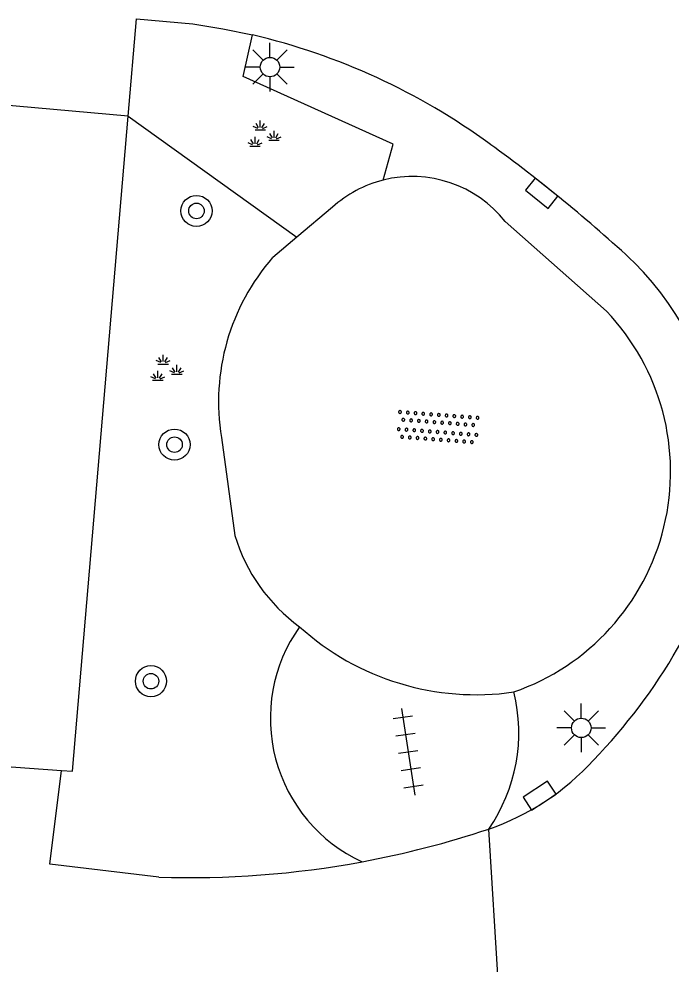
# Model space of a CAD drawing. Extents: x 132999 to 136000, y 398499 to 400501.
# Drawn here: x 134054.85 to 134071.61, y 399104.19 to 399128.47 of the extents above; entities that cross this region are included whole.
import ezdxf

# ---------------------------------------------------------------- set-up
doc = ezdxf.new("R2010")
doc.units = 0
for name, color, linetype in [('gg-afsc-erfafscheiding', 7, 'Continuous'), ('gg-knt-onverhard', 7, 'Continuous'), ('gg-knt-verharding', 7, 'Continuous'), ('gt-grn-groengrens', 7, 'Continuous'), ('gt-grn-weggrens', 7, 'Continuous'), ('gt-symb-boom', 7, 'Continuous'), ('gt-symb-groenvak', 7, 'Continuous'), ('gt-symb-kolk', 7, 'Continuous'), ('gt-symb-lichtmast', 7, 'Continuous'), ('gt-symb-overige verharding', 7, 'Continuous'), ('gt-symb-tegel verharding', 7, 'Continuous')]:
    doc.layers.add(name, color=color, linetype=linetype)

# ---------------------------------------------------------------- blocks, each defined once
blk = doc.blocks.new('gt0-OVH')
at = {"layer": 'gt-symb-overige verharding'}
for points in [[(-0.972, 0.298), (-0.967, 0.308), (-0.965, 0.319), (-0.966, 0.33), (-0.971, 0.34), (-0.978, 0.348), (-0.988, 0.353), (-0.999, 0.355), (-1.01, 0.354), (-1.02, 0.349), (-1.028, 0.342), (-1.033, 0.332), (-1.035, 0.321), (-1.034, 0.31), (-1.029, 0.3), (-1.022, 0.292), (-1.012, 0.287), (-1.001, 0.285), (-0.99, 0.286), (-0.98, 0.291)], [(-0.772, 0.298), (-0.767, 0.308), (-0.765, 0.319), (-0.766, 0.33), (-0.771, 0.34), (-0.778, 0.348), (-0.788, 0.353), (-0.799, 0.355), (-0.81, 0.354), (-0.82, 0.349), (-0.828, 0.342), (-0.833, 0.332), (-0.835, 0.321), (-0.834, 0.31), (-0.829, 0.3), (-0.822, 0.292), (-0.812, 0.287), (-0.801, 0.285), (-0.79, 0.286), (-0.78, 0.291)], [(-0.572, 0.298), (-0.567, 0.308), (-0.565, 0.319), (-0.566, 0.33), (-0.571, 0.34), (-0.578, 0.348), (-0.588, 0.353), (-0.599, 0.355), (-0.61, 0.354), (-0.62, 0.349), (-0.628, 0.342), (-0.633, 0.332), (-0.635, 0.321), (-0.634, 0.31), (-0.629, 0.3), (-0.622, 0.292), (-0.612, 0.287), (-0.601, 0.285), (-0.59, 0.286), (-0.58, 0.291)], [(-0.372, 0.298), (-0.367, 0.308), (-0.365, 0.319), (-0.366, 0.33), (-0.371, 0.34), (-0.378, 0.348), (-0.388, 0.353), (-0.399, 0.355), (-0.41, 0.354), (-0.42, 0.349), (-0.428, 0.342), (-0.433, 0.332), (-0.435, 0.321), (-0.434, 0.31), (-0.429, 0.3), (-0.422, 0.292), (-0.412, 0.287), (-0.401, 0.285), (-0.39, 0.286), (-0.38, 0.291)], [(-0.172, 0.298), (-0.167, 0.308), (-0.165, 0.319), (-0.166, 0.33), (-0.171, 0.34), (-0.178, 0.348), (-0.188, 0.353), (-0.199, 0.355), (-0.21, 0.354), (-0.22, 0.349), (-0.228, 0.342), (-0.233, 0.332), (-0.235, 0.321), (-0.234, 0.31), (-0.229, 0.3), (-0.222, 0.292), (-0.212, 0.287), (-0.201, 0.285), (-0.19, 0.286), (-0.18, 0.291)], [(0.028, 0.298), (0.033, 0.308), (0.035, 0.319), (0.034, 0.33), (0.029, 0.34), (0.022, 0.348), (0.012, 0.353), (0.001, 0.355), (-0.01, 0.354), (-0.02, 0.349), (-0.028, 0.342), (-0.033, 0.332), (-0.035, 0.321), (-0.034, 0.31), (-0.029, 0.3), (-0.022, 0.292), (-0.012, 0.287), (-0.001, 0.285), (0.01, 0.286), (0.02, 0.291)], [(0.228, 0.298), (0.233, 0.308), (0.235, 0.319), (0.234, 0.33), (0.229, 0.34), (0.222, 0.348), (0.212, 0.353), (0.201, 0.355), (0.19, 0.354), (0.18, 0.349), (0.172, 0.342), (0.167, 0.332), (0.165, 0.321), (0.166, 0.31), (0.171, 0.3), (0.178, 0.292), (0.188, 0.287), (0.199, 0.285), (0.21, 0.286), (0.22, 0.291)], [(0.428, 0.298), (0.433, 0.308), (0.435, 0.319), (0.434, 0.33), (0.429, 0.34), (0.422, 0.348), (0.412, 0.353), (0.401, 0.355), (0.39, 0.354), (0.38, 0.349), (0.372, 0.342), (0.367, 0.332), (0.365, 0.321), (0.366, 0.31), (0.371, 0.3), (0.378, 0.292), (0.388, 0.287), (0.399, 0.285), (0.41, 0.286), (0.42, 0.291)], [(0.628, 0.298), (0.633, 0.308), (0.635, 0.319), (0.634, 0.33), (0.629, 0.34), (0.622, 0.348), (0.612, 0.353), (0.601, 0.355), (0.59, 0.354), (0.58, 0.349), (0.572, 0.342), (0.567, 0.332), (0.565, 0.321), (0.566, 0.31), (0.571, 0.3), (0.578, 0.292), (0.588, 0.287), (0.599, 0.285), (0.61, 0.286), (0.62, 0.291)], [(0.828, 0.298), (0.833, 0.308), (0.835, 0.319), (0.834, 0.33), (0.829, 0.34), (0.822, 0.348), (0.812, 0.353), (0.801, 0.355), (0.79, 0.354), (0.78, 0.349), (0.772, 0.342), (0.767, 0.332), (0.765, 0.321), (0.766, 0.31), (0.771, 0.3), (0.778, 0.292), (0.788, 0.287), (0.799, 0.285), (0.81, 0.286), (0.82, 0.291)], [(1.028, 0.298), (1.033, 0.308), (1.035, 0.319), (1.034, 0.33), (1.029, 0.34), (1.022, 0.348), (1.012, 0.353), (1.001, 0.355), (0.99, 0.354), (0.98, 0.349), (0.972, 0.342), (0.967, 0.332), (0.965, 0.321), (0.966, 0.31), (0.971, 0.3), (0.978, 0.292), (0.988, 0.287), (0.999, 0.285), (1.01, 0.286), (1.02, 0.291)], [(-0.872, 0.106), (-0.867, 0.116), (-0.865, 0.126), (-0.866, 0.137), (-0.871, 0.147), (-0.878, 0.156), (-0.888, 0.161), (-0.899, 0.163), (-0.91, 0.162), (-0.92, 0.157), (-0.928, 0.15), (-0.933, 0.14), (-0.935, 0.129), (-0.934, 0.118), (-0.929, 0.108), (-0.922, 0.1), (-0.912, 0.095), (-0.901, 0.092), (-0.89, 0.094), (-0.88, 0.098)], [(-0.672, 0.106), (-0.667, 0.116), (-0.665, 0.126), (-0.666, 0.137), (-0.671, 0.147), (-0.678, 0.156), (-0.688, 0.161), (-0.699, 0.163), (-0.71, 0.162), (-0.72, 0.157), (-0.728, 0.15), (-0.733, 0.14), (-0.735, 0.129), (-0.734, 0.118), (-0.729, 0.108), (-0.722, 0.1), (-0.712, 0.095), (-0.701, 0.092), (-0.69, 0.094), (-0.68, 0.098)], [(-0.472, 0.106), (-0.467, 0.116), (-0.465, 0.126), (-0.466, 0.137), (-0.471, 0.147), (-0.478, 0.156), (-0.488, 0.161), (-0.499, 0.163), (-0.51, 0.162), (-0.52, 0.157), (-0.528, 0.15), (-0.533, 0.14), (-0.535, 0.129), (-0.534, 0.118), (-0.529, 0.108), (-0.522, 0.1), (-0.512, 0.095), (-0.501, 0.092), (-0.49, 0.094), (-0.48, 0.098)], [(-0.272, 0.106), (-0.267, 0.116), (-0.265, 0.126), (-0.266, 0.137), (-0.271, 0.147), (-0.278, 0.156), (-0.288, 0.161), (-0.299, 0.163), (-0.31, 0.162), (-0.32, 0.157), (-0.328, 0.15), (-0.333, 0.14), (-0.335, 0.129), (-0.334, 0.118), (-0.329, 0.108), (-0.322, 0.1), (-0.312, 0.095), (-0.301, 0.092), (-0.29, 0.094), (-0.28, 0.098)], [(-0.072, 0.106), (-0.067, 0.116), (-0.065, 0.126), (-0.066, 0.137), (-0.071, 0.147), (-0.078, 0.156), (-0.088, 0.161), (-0.099, 0.163), (-0.11, 0.162), (-0.12, 0.157), (-0.128, 0.15), (-0.133, 0.14), (-0.135, 0.129), (-0.134, 0.118), (-0.129, 0.108), (-0.122, 0.1), (-0.112, 0.095), (-0.101, 0.092), (-0.09, 0.094), (-0.08, 0.098)], [(0.128, 0.106), (0.133, 0.116), (0.135, 0.126), (0.134, 0.137), (0.129, 0.147), (0.122, 0.156), (0.112, 0.161), (0.101, 0.163), (0.09, 0.162), (0.08, 0.157), (0.072, 0.15), (0.067, 0.14), (0.065, 0.129), (0.066, 0.118), (0.071, 0.108), (0.078, 0.1), (0.088, 0.095), (0.099, 0.092), (0.11, 0.094), (0.12, 0.098)], [(0.328, 0.106), (0.333, 0.116), (0.335, 0.126), (0.334, 0.137), (0.329, 0.147), (0.322, 0.156), (0.312, 0.161), (0.301, 0.163), (0.29, 0.162), (0.28, 0.157), (0.272, 0.15), (0.267, 0.14), (0.265, 0.129), (0.266, 0.118), (0.271, 0.108), (0.278, 0.1), (0.288, 0.095), (0.299, 0.092), (0.31, 0.094), (0.32, 0.098)], [(0.528, 0.106), (0.533, 0.116), (0.535, 0.126), (0.534, 0.137), (0.529, 0.147), (0.522, 0.156), (0.512, 0.161), (0.501, 0.163), (0.49, 0.162), (0.48, 0.157), (0.472, 0.15), (0.467, 0.14), (0.465, 0.129), (0.466, 0.118), (0.471, 0.108), (0.478, 0.1), (0.488, 0.095), (0.499, 0.092), (0.51, 0.094), (0.52, 0.098)], [(0.728, 0.106), (0.733, 0.116), (0.735, 0.126), (0.734, 0.137), (0.729, 0.147), (0.722, 0.156), (0.712, 0.161), (0.701, 0.163), (0.69, 0.162), (0.68, 0.157), (0.672, 0.15), (0.667, 0.14), (0.665, 0.129), (0.666, 0.118), (0.671, 0.108), (0.678, 0.1), (0.688, 0.095), (0.699, 0.092), (0.71, 0.094), (0.72, 0.098)], [(0.928, 0.106), (0.933, 0.116), (0.935, 0.126), (0.934, 0.137), (0.929, 0.147), (0.922, 0.156), (0.912, 0.161), (0.901, 0.163), (0.89, 0.162), (0.88, 0.157), (0.872, 0.15), (0.867, 0.14), (0.865, 0.129), (0.866, 0.118), (0.871, 0.108), (0.878, 0.1), (0.888, 0.095), (0.899, 0.092), (0.91, 0.094), (0.92, 0.098)], [(-0.972, -0.142), (-0.967, -0.132), (-0.965, -0.121), (-0.966, -0.11), (-0.971, -0.1), (-0.978, -0.092), (-0.988, -0.087), (-0.999, -0.085), (-1.01, -0.086), (-1.02, -0.091), (-1.028, -0.098), (-1.033, -0.108), (-1.035, -0.119), (-1.034, -0.13), (-1.029, -0.14), (-1.022, -0.148), (-1.012, -0.153), (-1.001, -0.155), (-0.99, -0.154), (-0.98, -0.149)], [(-0.772, -0.142), (-0.767, -0.132), (-0.765, -0.121), (-0.766, -0.11), (-0.771, -0.1), (-0.778, -0.092), (-0.788, -0.087), (-0.799, -0.085), (-0.81, -0.086), (-0.82, -0.091), (-0.828, -0.098), (-0.833, -0.108), (-0.835, -0.119), (-0.834, -0.13), (-0.829, -0.14), (-0.822, -0.148), (-0.812, -0.153), (-0.801, -0.155), (-0.79, -0.154), (-0.78, -0.149)], [(-0.572, -0.142), (-0.567, -0.132), (-0.565, -0.121), (-0.566, -0.11), (-0.571, -0.1), (-0.578, -0.092), (-0.588, -0.087), (-0.599, -0.085), (-0.61, -0.086), (-0.62, -0.091), (-0.628, -0.098), (-0.633, -0.108), (-0.635, -0.119), (-0.634, -0.13), (-0.629, -0.14), (-0.622, -0.148), (-0.612, -0.153), (-0.601, -0.155), (-0.59, -0.154), (-0.58, -0.149)], [(-0.372, -0.142), (-0.367, -0.132), (-0.365, -0.121), (-0.366, -0.11), (-0.371, -0.1), (-0.378, -0.092), (-0.388, -0.087), (-0.399, -0.085), (-0.41, -0.086), (-0.42, -0.091), (-0.428, -0.098), (-0.433, -0.108), (-0.435, -0.119), (-0.434, -0.13), (-0.429, -0.14), (-0.422, -0.148), (-0.412, -0.153), (-0.401, -0.155), (-0.39, -0.154), (-0.38, -0.149)], [(-0.172, -0.142), (-0.167, -0.132), (-0.165, -0.121), (-0.166, -0.11), (-0.171, -0.1), (-0.178, -0.092), (-0.188, -0.087), (-0.199, -0.085), (-0.21, -0.086), (-0.22, -0.091), (-0.228, -0.098), (-0.233, -0.108), (-0.235, -0.119), (-0.234, -0.13), (-0.229, -0.14), (-0.222, -0.148), (-0.212, -0.153), (-0.201, -0.155), (-0.19, -0.154), (-0.18, -0.149)], [(0.028, -0.142), (0.033, -0.132), (0.035, -0.121), (0.034, -0.11), (0.029, -0.1), (0.022, -0.092), (0.012, -0.087), (0.001, -0.085), (-0.01, -0.086), (-0.02, -0.091), (-0.028, -0.098), (-0.033, -0.108), (-0.035, -0.119), (-0.034, -0.13), (-0.029, -0.14), (-0.022, -0.148), (-0.012, -0.153), (-0.001, -0.155), (0.01, -0.154), (0.02, -0.149)], [(0.228, -0.142), (0.233, -0.132), (0.235, -0.121), (0.234, -0.11), (0.229, -0.1), (0.222, -0.092), (0.212, -0.087), (0.201, -0.085), (0.19, -0.086), (0.18, -0.091), (0.172, -0.098), (0.167, -0.108), (0.165, -0.119), (0.166, -0.13), (0.171, -0.14), (0.178, -0.148), (0.188, -0.153), (0.199, -0.155), (0.21, -0.154), (0.22, -0.149)], [(0.428, -0.142), (0.433, -0.132), (0.435, -0.121), (0.434, -0.11), (0.429, -0.1), (0.422, -0.092), (0.412, -0.087), (0.401, -0.085), (0.39, -0.086), (0.38, -0.091), (0.372, -0.098), (0.367, -0.108), (0.365, -0.119), (0.366, -0.13), (0.371, -0.14), (0.378, -0.148), (0.388, -0.153), (0.399, -0.155), (0.41, -0.154), (0.42, -0.149)], [(0.628, -0.142), (0.633, -0.132), (0.635, -0.121), (0.634, -0.11), (0.629, -0.1), (0.622, -0.092), (0.612, -0.087), (0.601, -0.085), (0.59, -0.086), (0.58, -0.091), (0.572, -0.098), (0.567, -0.108), (0.565, -0.119), (0.566, -0.13), (0.571, -0.14), (0.578, -0.148), (0.588, -0.153), (0.599, -0.155), (0.61, -0.154), (0.62, -0.149)], [(0.828, -0.142), (0.833, -0.132), (0.835, -0.121), (0.834, -0.11), (0.829, -0.1), (0.822, -0.092), (0.812, -0.087), (0.801, -0.085), (0.79, -0.086), (0.78, -0.091), (0.772, -0.098), (0.767, -0.108), (0.765, -0.119), (0.766, -0.13), (0.771, -0.14), (0.778, -0.148), (0.788, -0.153), (0.799, -0.155), (0.81, -0.154), (0.82, -0.149)], [(1.028, -0.142), (1.033, -0.132), (1.035, -0.121), (1.034, -0.11), (1.029, -0.1), (1.022, -0.092), (1.012, -0.087), (1.001, -0.085), (0.99, -0.086), (0.98, -0.091), (0.972, -0.098), (0.967, -0.108), (0.965, -0.119), (0.966, -0.13), (0.971, -0.14), (0.978, -0.148), (0.988, -0.153), (0.999, -0.155), (1.01, -0.154), (1.02, -0.149)], [(-0.872, -0.334), (-0.867, -0.324), (-0.865, -0.314), (-0.866, -0.303), (-0.871, -0.293), (-0.878, -0.284), (-0.888, -0.279), (-0.899, -0.277), (-0.91, -0.278), (-0.92, -0.283), (-0.928, -0.29), (-0.933, -0.3), (-0.935, -0.311), (-0.934, -0.322), (-0.929, -0.332), (-0.922, -0.34), (-0.912, -0.345), (-0.901, -0.348), (-0.89, -0.346), (-0.88, -0.342)], [(-0.672, -0.334), (-0.667, -0.324), (-0.665, -0.314), (-0.666, -0.303), (-0.671, -0.293), (-0.678, -0.284), (-0.688, -0.279), (-0.699, -0.277), (-0.71, -0.278), (-0.72, -0.283), (-0.728, -0.29), (-0.733, -0.3), (-0.735, -0.311), (-0.734, -0.322), (-0.729, -0.332), (-0.722, -0.34), (-0.712, -0.345), (-0.701, -0.348), (-0.69, -0.346), (-0.68, -0.342)], [(-0.472, -0.334), (-0.467, -0.324), (-0.465, -0.314), (-0.466, -0.303), (-0.471, -0.293), (-0.478, -0.284), (-0.488, -0.279), (-0.499, -0.277), (-0.51, -0.278), (-0.52, -0.283), (-0.528, -0.29), (-0.533, -0.3), (-0.535, -0.311), (-0.534, -0.322), (-0.529, -0.332), (-0.522, -0.34), (-0.512, -0.345), (-0.501, -0.348), (-0.49, -0.346), (-0.48, -0.342)], [(-0.272, -0.334), (-0.267, -0.324), (-0.265, -0.314), (-0.266, -0.303), (-0.271, -0.293), (-0.278, -0.284), (-0.288, -0.279), (-0.299, -0.277), (-0.31, -0.278), (-0.32, -0.283), (-0.328, -0.29), (-0.333, -0.3), (-0.335, -0.311), (-0.334, -0.322), (-0.329, -0.332), (-0.322, -0.34), (-0.312, -0.345), (-0.301, -0.348), (-0.29, -0.346), (-0.28, -0.342)], [(-0.072, -0.334), (-0.067, -0.324), (-0.065, -0.314), (-0.066, -0.303), (-0.071, -0.293), (-0.078, -0.284), (-0.088, -0.279), (-0.099, -0.277), (-0.11, -0.278), (-0.12, -0.283), (-0.128, -0.29), (-0.133, -0.3), (-0.135, -0.311), (-0.134, -0.322), (-0.129, -0.332), (-0.122, -0.34), (-0.112, -0.345), (-0.101, -0.348), (-0.09, -0.346), (-0.08, -0.342)], [(0.128, -0.334), (0.133, -0.324), (0.135, -0.314), (0.134, -0.303), (0.129, -0.293), (0.122, -0.284), (0.112, -0.279), (0.101, -0.277), (0.09, -0.278), (0.08, -0.283), (0.072, -0.29), (0.067, -0.3), (0.065, -0.311), (0.066, -0.322), (0.071, -0.332), (0.078, -0.34), (0.088, -0.345), (0.099, -0.348), (0.11, -0.346), (0.12, -0.342)], [(0.328, -0.334), (0.333, -0.324), (0.335, -0.314), (0.334, -0.303), (0.329, -0.293), (0.322, -0.284), (0.312, -0.279), (0.301, -0.277), (0.29, -0.278), (0.28, -0.283), (0.272, -0.29), (0.267, -0.3), (0.265, -0.311), (0.266, -0.322), (0.271, -0.332), (0.278, -0.34), (0.288, -0.345), (0.299, -0.348), (0.31, -0.346), (0.32, -0.342)], [(0.528, -0.334), (0.533, -0.324), (0.535, -0.314), (0.534, -0.303), (0.529, -0.293), (0.522, -0.284), (0.512, -0.279), (0.501, -0.277), (0.49, -0.278), (0.48, -0.283), (0.472, -0.29), (0.467, -0.3), (0.465, -0.311), (0.466, -0.322), (0.471, -0.332), (0.478, -0.34), (0.488, -0.345), (0.499, -0.348), (0.51, -0.346), (0.52, -0.342)], [(0.728, -0.334), (0.733, -0.324), (0.735, -0.314), (0.734, -0.303), (0.729, -0.293), (0.722, -0.284), (0.712, -0.279), (0.701, -0.277), (0.69, -0.278), (0.68, -0.283), (0.672, -0.29), (0.667, -0.3), (0.665, -0.311), (0.666, -0.322), (0.671, -0.332), (0.678, -0.34), (0.688, -0.345), (0.699, -0.348), (0.71, -0.346), (0.72, -0.342)], [(0.928, -0.334), (0.933, -0.324), (0.935, -0.314), (0.934, -0.303), (0.929, -0.293), (0.922, -0.284), (0.912, -0.279), (0.901, -0.277), (0.89, -0.278), (0.88, -0.283), (0.872, -0.29), (0.867, -0.3), (0.865, -0.311), (0.866, -0.322), (0.871, -0.332), (0.878, -0.34), (0.888, -0.345), (0.899, -0.348), (0.91, -0.346), (0.92, -0.342)]]:
    blk.add_lwpolyline(points, close=True, dxfattribs=at)
blk = doc.blocks.new('gt0-KOLK')
at = {"layer": 'gt-symb-kolk'}
blk.add_lwpolyline([(0, 0), (0.375, 0), (0.375, 0.4), (-0.375, 0.4), (-0.375, 0), (0, 0)], dxfattribs=at)
blk = doc.blocks.new('gt0-LMAST')
at = {"layer": 'gt-symb-lichtmast'}
for p, q in [((-0.005, 0.246), (-0.005, 0.621)), ((-0.182, 0.173), (-0.447, 0.438)), ((0.172, 0.173), (0.437, 0.438)), ((-0.255, -0.004), (-0.63, -0.004)), ((-0.182, -0.181), (-0.447, -0.446)), ((0.437, -0.446), (0.172, -0.181)), ((0.245, -0.004), (0.62, -0.004)), ((-0.005, -0.254), (-0.005, -0.629))]:
    blk.add_line(p, q, dxfattribs=at)
blk.add_circle((-0.005, -0.004), 0.25, dxfattribs=at)
blk = doc.blocks.new('gt0-BOOM')
at = {"layer": 'gt-symb-boom'}
for radius in [0.4, 0.2]:
    blk.add_circle((0, 0), radius, dxfattribs=at)
blk = doc.blocks.new('gt0-GRVAK')
at = {"layer": 'gt-symb-groenvak'}
for p, q in [((-0.091, 0.211), (-0.156, 0.322)), ((-0.047, 0.214), (-0.047, 0.393)), ((-0.004, 0.211), (0.061, 0.322)), ((-0.11, 0.189), (-0.228, 0.24)), ((-0.182, 0.153), (0.088, 0.153)), ((0.015, 0.189), (0.133, 0.24)), ((0.262, -0.052), (0.197, 0.059)), ((0.305, -0.049), (0.305, 0.13)), ((0.349, -0.052), (0.414, 0.059)), ((-0.245, -0.228), (-0.363, -0.177)), ((-0.226, -0.206), (-0.291, -0.095)), ((-0.183, -0.203), (-0.183, -0.024)), ((-0.139, -0.206), (-0.074, -0.095)), ((-0.12, -0.228), (-0.002, -0.177)), ((0.243, -0.074), (0.125, -0.023)), ((0.17, -0.11), (0.441, -0.11)), ((0.368, -0.074), (0.486, -0.023)), ((-0.318, -0.264), (-0.047, -0.264))]:
    blk.add_line(p, q, dxfattribs=at)
blk = doc.blocks.new('gt0-TEG1')
at = {"layer": 'gt-symb-tegel verharding'}
for p, q in [((-0.9, -0.25), (-0.9, 0.25)), ((-0.45, -0.25), (-0.45, 0.25)), ((0, -0.25), (0, 0.25)), ((0.45, -0.25), (0.45, 0.25)), ((0.9, -0.25), (0.9, 0.25)), ((-1.125, 0), (1.125, 0))]:
    blk.add_line(p, q, dxfattribs=at)

msp = doc.modelspace()

# ---------------------------------------------------------------- linework, layer by layer
at = {"layer": 'gg-afsc-erfafscheiding'}
msp.add_line((134047.731, 399109.74), (134055.95, 399109.165), dxfattribs=at)
msp.add_lwpolyline([(134055.95, 399109.165), (134056.235, 399109.145), (134057.657, 399125.971)], dxfattribs=at)
at = {"layer": 'gg-knt-onverhard'}
for p, q in [((134062.909, 399123.627), (134061.998, 399122.861)), ((134069.953, 399120.96), (134067.352, 399123.264)), ((134061.998, 399122.861), (134061.375, 399122.337)), ((134060.058, 399117.717), (134060.406, 399115.201))]:
    msp.add_line(p, q, dxfattribs=at)
for centre, radius, start, end in [((134064.959, 399121.359), 3.058, 38.5233, 104.1256), ((134064.967, 399121.349), 3.07, 104.2184, 132.0998), ((134065.62, 399118.629), 5.637, 138.8659, 189.3121), ((134065.615, 399116.836), 5.985, 289.0808, 43.5563), ((134064.663, 399116.453), 4.437, 196.3862, 234.1793)]:
    msp.add_arc(centre, radius, start, end, dxfattribs=at)
at = {"layer": 'gg-knt-verharding'}
msp.add_line((134057.657, 399125.971), (134054.165, 399126.279), dxfattribs=at)
for points in [[(134057.657, 399125.971), (134057.874, 399128.465), (134059.326, 399128.338), (134060.093, 399128.213), (134060.854, 399128.053)], [(134058.445, 399106.424), (134055.644, 399106.755), (134055.95, 399109.165)]]:
    msp.add_lwpolyline(points, dxfattribs=at)
for centre, radius, start, end in [((134057.003, 399111.619), 16.879, 53.8518, 76.81), ((134042.937, 399092.148), 40.899, 47.3123, 54.0315), ((134064.949, 399116.549), 8.047, 328.1037, 44.7187), ((134065.372, 399110.501), 4.058, 144.5488, 245.2053), ((134066.601, 399117.873), 6.764, 227.89, 278.25), ((134059.262, 399119.493), 14.44, 315.8296, 330.1114), ((134063.368, 399110.131), 4.333, 325.1825, 13.9989), ((134064.8, 399113.817), 6.516, 289.0351, 317.6947), ((134059.203, 399130.854), 24.448, 280.5281, 288.4125), ((134059.249, 399130.669), 24.258, 268.1014, 280.5015)]:
    msp.add_arc(centre, radius, start, end, dxfattribs=at)
at = {"layer": 'gt-grn-groengrens'}
msp.add_line((134057.657, 399125.971), (134061.998, 399122.861), dxfattribs=at)
msp.add_lwpolyline([(134064.213, 399124.325), (134064.472, 399125.252), (134060.613, 399126.988), (134060.854, 399128.053)], dxfattribs=at)
at = {"layer": 'gt-grn-weggrens'}
msp.add_line((134067.431, 399099.69), (134066.925, 399107.657), dxfattribs=at)

# ---------------------------------------------------------------- block references
at = {"layer": 'gt-symb-boom'}
for p in [(134059.416, 399123.533), (134058.852, 399117.531), (134058.247, 399111.456)]:
    msp.add_blockref('gt0-BOOM', p, dxfattribs=at)
at = {"layer": 'gt-symb-groenvak'}
for p in [(134061.104, 399125.46), (134058.607, 399119.448)]:
    msp.add_blockref('gt0-GRVAK', p, dxfattribs=at)
at = {"layer": 'gt-symb-kolk'}
for p, rotation in [((134068.411, 399124.145), 141.4788214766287), ((134068.341, 399108.347), 32.92237956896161)]:
    msp.add_blockref('gt0-KOLK', p, dxfattribs=dict(at, rotation=rotation))
at = {"layer": 'gt-symb-lichtmast'}
for p in [(134061.31, 399127.231), (134069.31, 399110.26)]:
    msp.add_blockref('gt0-LMAST', p, dxfattribs=at)
at = {"layer": 'gt-symb-overige verharding', "rotation": -4.302011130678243}
msp.add_blockref('gt0-OVH', (134065.62, 399117.975), dxfattribs=at)
at = {"layer": 'gt-symb-tegel verharding', "rotation": -81.25383773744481}
msp.add_blockref('gt0-TEG1', (134064.857, 399109.642), dxfattribs=at)

doc.saveas('drawing.dxf')
